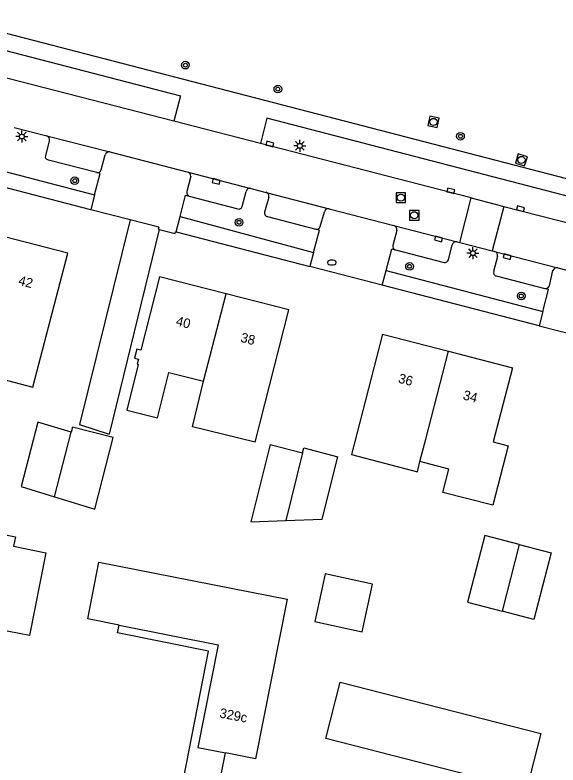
# Model space of a CAD drawing. Extents: x 131000 to 133014, y 396499 to 399001.
# Drawn here: x 132111.1 to 132167.8, y 396548 to 396626.3 of the extents above; entities that cross this region are included whole.
import ezdxf

# ---------------------------------------------------------------- set-up
doc = ezdxf.new("R2010")
doc.units = 0
for name, color, linetype in [('gg-anno-huisnummerreeks BGT', 7, 'Continuous'), ('gg-bbg-bijgebouw', 7, 'Continuous'), ('gg-bbg-gedigitaliseerde bebouwing', 7, 'Continuous'), ('gg-bbg-gedigitaliseerde bijgebouw', 7, 'Continuous'), ('gg-bbg-hoofdgebouw', 7, 'Continuous'), ('gg-bbg-luifel en loopbrug', 7, 'Continuous'), ('gg-bbg-tussenscheiding', 7, 'Continuous'), ('gg-knt-verharding', 7, 'Continuous'), ('gg-knt-verharding nz', 7, 'Continuous'), ('gt-symb-boom', 7, 'Continuous'), ('gt-symb-brandkraan', 7, 'Continuous'), ('gt-symb-kolk', 7, 'Continuous'), ('gt-symb-lichtmast', 7, 'Continuous'), ('gt-symb-rioolschacht', 7, 'Continuous')]:
    doc.layers.add(name, color=color, linetype=linetype)

# ---------------------------------------------------------------- blocks, each defined once
blk = doc.blocks.new('gt0-LMAST')
at = {"layer": 'gt-symb-lichtmast'}
for p, q in [((-0.182, 0.173), (-0.447, 0.438)), ((-0.005, 0.246), (-0.005, 0.621)), ((0.172, 0.173), (0.437, 0.438)), ((-0.255, -0.004), (-0.63, -0.004)), ((-0.182, -0.181), (-0.447, -0.446)), ((-0.005, -0.254), (-0.005, -0.629)), ((0.437, -0.446), (0.172, -0.181)), ((0.245, -0.004), (0.62, -0.004))]:
    blk.add_line(p, q, dxfattribs=at)
blk.add_circle((-0.005, -0.004), 0.25, dxfattribs=at)
blk = doc.blocks.new('gt0-BOOM')
at = {"layer": 'gt-symb-boom'}
for radius in [0.4, 0.2]:
    blk.add_circle((0, 0), radius, dxfattribs=at)
blk = doc.blocks.new('gt0-RS')
at = {"layer": 'gt-symb-rioolschacht'}
blk.add_lwpolyline([(-0.5, -0.5), (0.5, -0.5), (0.5, 0.5), (-0.5, 0.5)], close=True, dxfattribs=at)
blk.add_circle((0, 0), 0.375, dxfattribs=at)
blk = doc.blocks.new('gt0-KOLK')
at = {"layer": 'gt-symb-kolk'}
blk.add_lwpolyline([(0, 0), (0.375, 0), (0.375, 0.4), (-0.375, 0.4), (-0.375, 0), (0, 0)], dxfattribs=at)
blk = doc.blocks.new('gt0-BR')
at = {"layer": 'gt-symb-brandkraan'}
for centre, radius, start, end in [((-0.244, 0), 0.206, 107.56694, 252.43307), ((0.599, -2.664), 3, 106.89205, 107.56694), ((0, -0.691), 0.938, 73.10799, 106.89205), ((-0.599, -2.664), 3, 72.43309, 73.10799), ((0.244, 0), 0.206, 287.56695, 72.43309), ((0.599, 2.664), 3, 252.43307, 253.10797), ((0, 0.691), 0.938, 253.10797, 286.89206), ((-0.599, 2.664), 3, 286.89206, 287.56695)]:
    blk.add_arc(centre, radius, start, end, dxfattribs=at)

msp = doc.modelspace()

# ---------------------------------------------------------------- linework, layer by layer
at = {"layer": 'gg-bbg-bijgebouw'}
msp.add_line((132137.703, 396581.478), (132141.088, 396580.594), dxfattribs=at)
for points in [[(132116.93, 396582.74), (132113.46, 396583.8), (132111.73, 396577.07), (132115.2, 396576.01)], [(132141.088, 396580.594), (132141.232, 396581.102), (132144.78, 396580.192)], [(132142.355, 396562.987), (132147.312, 396561.904), (132148.398, 396566.877), (132143.441, 396567.96), (132142.355, 396562.987)]]:
    msp.add_lwpolyline(points, dxfattribs=at)
at = {"layer": 'gg-bbg-gedigitaliseerde bebouwing'}
for points in [[(132149.43, 396592.99), (132146.178, 396580.403), (132153.069, 396578.623), (132153.343, 396579.682)], [(132136.128, 396581.703), (132129.582, 396583.323), (132130.758, 396588.077)], [(132160.948, 396575.114), (132155.724, 396576.469), (132156.354, 396578.901), (132153.343, 396579.682)]]:
    msp.add_lwpolyline(points, dxfattribs=at)
at = {"layer": 'gg-bbg-gedigitaliseerde bijgebouw'}
for points in [[(132115.2, 396576.01), (132119.394, 396574.729), (132121.313, 396582.196), (132117.07, 396583.286), (132116.93, 396582.74)], [(132137.703, 396581.478), (132135.68, 396573.403), (132139.336, 396573.535)], [(132139.336, 396573.535), (132143.144, 396573.673), (132144.78, 396580.192)], [(132163.709, 396571.033), (132160.122, 396571.967), (132158.306, 396564.996), (132161.935, 396564.051)], [(132163.709, 396571.033), (132167.048, 396570.163), (132165.232, 396563.192), (132161.935, 396564.051)]]:
    msp.add_lwpolyline(points, dxfattribs=at)
at = {"layer": 'gg-bbg-hoofdgebouw'}
msp.add_line((132149.43, 396592.99), (132156.323, 396591.206), dxfattribs=at)
for points in [[(132109.61, 396588.31), (132112.93, 396587.44), (132116.58, 396601.44), (132109.982, 396603.151)], [(132133.121, 396597.199), (132126.17, 396598.97), (132124.21, 396591.32), (132123.8, 396591.4), (132123.55, 396590.49), (132123.97, 396590.38), (132123.83, 396589.86), (132123.94, 396589.83), (132122.74, 396585.06), (132125.96, 396584.25), (132127.14, 396588.98), (132130.758, 396588.077)], [(132136.128, 396581.703), (132139.67, 396595.53), (132133.121, 396597.199)], [(132156.323, 396591.206), (132162.99, 396589.48), (132160.99, 396581.73), (132162.56, 396581.33), (132160.948, 396575.114)], [(132098.095, 396574.416), (132111.114, 396571.82), (132110.919, 396570.839), (132114.302, 396570.165), (132112.579, 396561.521), (132109.298, 396562.169), (132109.236, 396561.855)], [(132121.93, 396562.623), (132118.672, 396563.271), (132119.815, 396569.174), (132139.466, 396565.308), (132136.183, 396548.671), (132133.041, 396549.286)], [(132121.93, 396562.623), (132132.263, 396560.569), (132130.167, 396549.848), (132133.041, 396549.286)], [(132143.504, 396550.779), (132145.015, 396556.674), (132165.952, 396551.312), (132162.118, 396536.342), (132156.237, 396537.832), (132158.566, 396546.918), (132143.504, 396550.779)]]:
    msp.add_lwpolyline(points, dxfattribs=at)
at = {"layer": 'gg-bbg-luifel en loopbrug'}
msp.add_line((132132.088, 396544.389), (132133.041, 396549.286), dxfattribs=at)
msp.add_lwpolyline([(132132.088, 396544.389), (132128.371, 396545.121), (132131.284, 396559.908), (132121.768, 396561.811), (132121.93, 396562.623)], dxfattribs=at)
at = {"layer": 'gg-bbg-tussenscheiding'}
for p, q in [((132130.758, 396588.077), (132133.121, 396597.199)), ((132115.2, 396576.01), (132116.93, 396582.74)), ((132141.088, 396580.594), (132139.336, 396573.535)), ((132163.709, 396571.033), (132161.935, 396564.051))]:
    msp.add_line(p, q, dxfattribs=at)
msp.add_lwpolyline([(132153.343, 396579.682), (132153.953, 396582.036), (132156.323, 396591.206)], dxfattribs=at)
at = {"layer": 'gg-knt-verharding'}
for p, q in [((132194.772, 396602.425), (132102.666, 396626.291)), ((132127.659, 396615.195), (132101.072, 396622.045)), ((132136.707, 396612.864), (132127.659, 396615.195)), ((132110.981, 396614.559), (132114.377, 396613.696)), ((132158.696, 396607.193), (132136.707, 396612.864)), ((132103.545, 396611.651), (132119.374, 396607.519)), ((132120.056, 396610.125), (132120.49, 396611.691)), ((132120.977, 396612), (132129.134, 396609.892)), ((132129.408, 396609.461), (132129.013, 396607.876)), ((132134.789, 396606.315), (132135.197, 396607.879)), ((132135.681, 396608.195), (132137.275, 396607.782)), ((132129.262, 396607.373), (132134.321, 396606.045)), ((132137.56, 396607.268), (132137.13, 396605.71)), ((132157.495, 396602.549), (132158.696, 396607.193)), ((132158.696, 396607.193), (132162.097, 396606.314)), ((132143.853, 396606.068), (132150.606, 396604.326)), ((132162.097, 396606.314), (132160.895, 396601.682)), ((132162.097, 396606.314), (132193.92, 396598.086)), ((132123.098, 396604.903), (132118.974, 396605.971)), ((132128.301, 396605.265), (132142.238, 396601.517)), ((132142.933, 396604.214), (132143.371, 396605.763)), ((132126.08, 396604.13), (132123.098, 396604.903)), ((132137.421, 396605.244), (132142.479, 396603.933)), ((132126.135, 396603.9), (132120.907, 396582.525)), ((132150.916, 396603.815), (132150.502, 396602.247)), ((132127.83, 396603.677), (132127.895, 396603.66)), ((132127.895, 396603.66), (132141.857, 396600.044)), ((132156.319, 396600.741), (132156.718, 396602.302)), ((132157.209, 396602.622), (132157.495, 396602.549)), ((132157.495, 396602.549), (132160.895, 396601.682)), ((132150.77, 396601.782), (132150.782, 396601.779)), ((132150.782, 396601.779), (132155.852, 396600.458)), ((132160.895, 396601.682), (132161.127, 396601.623)), ((132161.437, 396601.087), (132161.035, 396599.521)), ((132149.403, 396598.09), (132141.857, 396600.044)), ((132167.742, 396599.906), (132173.523, 396598.388)), ((132149.802, 396599.621), (132166.155, 396595.338)), ((132161.307, 396599.059), (132166.373, 396597.745)), ((132166.851, 396598.02), (132167.223, 396599.635)), ((132165.77, 396593.851), (132149.403, 396598.09)), ((132165.77, 396593.851), (132172.351, 396592.146))]:
    msp.add_line(p, q, dxfattribs=at)
for points in [[(132101.072, 396622.045), (132101.768, 396624.746), (132128.349, 396617.871), (132127.659, 396615.195)], [(132193.92, 396598.086), (132194.603, 396600.678), (132137.364, 396615.526), (132136.707, 396612.864)], [(132119.613, 396609.841), (132114.562, 396611.147), (132114.362, 396611.231), (132114.296, 396611.303), (132114.263, 396611.443), (132114.274, 396611.603), (132114.683, 396613.16)], [(132118.974, 396605.971), (132103.713, 396609.924), (132103.147, 396610.069)], [(132119.374, 396607.519), (132119.952, 396609.753), (132119.613, 396609.841)], [(132128.301, 396605.265), (132128.881, 396607.473), (132129.262, 396607.373)], [(132123.098, 396604.903), (132117.816, 396583.558), (132120.907, 396582.525)], [(132126.08, 396604.13), (132126.028, 396603.928), (132126.135, 396603.9)], [(132126.135, 396603.9), (132127.779, 396603.479), (132127.83, 396603.677)], [(132142.238, 396601.517), (132142.84, 396603.84), (132142.479, 396603.933)], [(132149.802, 396599.621), (132150.391, 396601.881), (132150.77, 396601.782)], [(132166.155, 396595.338), (132166.754, 396597.647), (132166.373, 396597.745)]]:
    msp.add_lwpolyline(points, dxfattribs=at)
for centre, radius, start, end in [((132114.237, 396613.261), 0.457, 347.24184, 72.20186), ((132120.918, 396611.555), 0.449, 82.46069, 162.32931), ((132119.688, 396610.211), 0.377, 258.47727, 346.84926), ((132129.009, 396609.51), 0.402, 353.00368, 71.88708), ((132129.392, 396607.751), 0.4, 161.71546, 250.9581), ((132135.591, 396607.804), 0.401, 77.07458, 169.20586), ((132137.161, 396607.383), 0.416, 343.99765, 74.01687), ((132134.415, 396606.422), 0.389, 255.98063, 343.98265), ((132143.768, 396605.668), 0.408, 78.03076, 166.61887), ((132137.479, 396605.604), 0.365, 163.12941, 260.83714), ((132142.557, 396604.315), 0.389, 258.48043, 345.02984), ((132150.473, 396603.896), 0.45, 349.66247, 72.82402), ((132150.876, 396602.153), 0.386, 165.87033, 254.04316), ((132157.119, 396602.224), 0.408, 77.22674, 168.96034), ((132161.007, 396601.196), 0.444, 345.78505, 74.30153), ((132155.887, 396600.927), 0.471, 265.75453, 336.67684), ((132167.637, 396599.475), 0.444, 76.27703, 158.86632), ((132161.38, 396599.413), 0.361, 162.60753, 258.36691), ((132166.441, 396598.179), 0.439, 261.03333, 338.79149)]:
    msp.add_arc(centre, radius, start, end, dxfattribs=at)
at = {"layer": 'gg-knt-verharding nz'}
for p, q in [((132114.377, 396613.696), (132120.977, 396612)), ((132129.134, 396609.892), (132135.681, 396608.195)), ((132137.275, 396607.782), (132143.853, 396606.068)), ((132119.374, 396607.519), (132118.974, 396605.971)), ((132127.895, 396603.66), (132128.301, 396605.265)), ((132150.606, 396604.326), (132157.209, 396602.622)), ((132142.238, 396601.517), (132141.857, 396600.044)), ((132161.127, 396601.623), (132167.742, 396599.906)), ((132149.403, 396598.09), (132149.802, 396599.621)), ((132166.155, 396595.338), (132165.77, 396593.851))]:
    msp.add_line(p, q, dxfattribs=at)

# ---------------------------------------------------------------- block references
at = {"layer": 'gt-symb-boom'}
for p in [(132128.86, 396621.057), (132138.507, 396618.558), (132157.571, 396613.633), (132117.312, 396608.994), (132134.46, 396604.655), (132152.251, 396600.054), (132163.913, 396596.964)]:
    msp.add_blockref('gt0-BOOM', p, dxfattribs=at)
at = {"layer": 'gt-symb-brandkraan'}
msp.add_blockref('gt0-BR', (132144.146, 396600.449), dxfattribs=at)
at = {"layer": 'gt-symb-kolk'}
for p, rotation in [((132137.622, 396612.628), -14.460967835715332), ((132132.132, 396609.115), 165.47248852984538), ((132156.525, 396607.753), -14.460967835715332), ((132163.775, 396605.88), -14.49423980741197), ((132155.334, 396603.106), 165.53121821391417), ((132162.503, 396601.266), 165.44702806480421)]:
    msp.add_blockref('gt0-KOLK', p, dxfattribs=dict(at, rotation=rotation))
at = {"layer": 'gt-symb-lichtmast'}
for p in [(132111.79, 396613.609), (132140.805, 396612.643), (132158.876, 396601.44)]:
    msp.add_blockref('gt0-LMAST', p, dxfattribs=at)
at = {"layer": 'gt-symb-rioolschacht'}
for p, rotation in [((132154.757, 396615.128), 167.9525845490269), ((132163.934, 396611.161), -106.67729393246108)]:
    msp.add_blockref('gt0-RS', p, dxfattribs=dict(at, rotation=rotation))
for p in [(132151.348, 396607.227), (132152.744, 396605.389)]:
    msp.add_blockref('gt0-RS', p, dxfattribs=at)

# ---------------------------------------------------------------- texts
at = {"layer": 'gg-anno-huisnummerreeks BGT'}
for s, rotation, p in [('42', 345.5, (132111.351, 396598.147)), ('40', 345.7, (132127.799, 396593.911)), ('38', 345.7, (132134.548, 396592.191)), ('36', 345.5, (132151.014, 396587.932)), ('34', 345.5, (132157.759, 396586.186)), ('329c', 348.9, (132132.361, 396552.986))]:
    msp.add_text(s, height=1, rotation=rotation, dxfattribs=at).set_placement(p)

doc.saveas('drawing.dxf')
